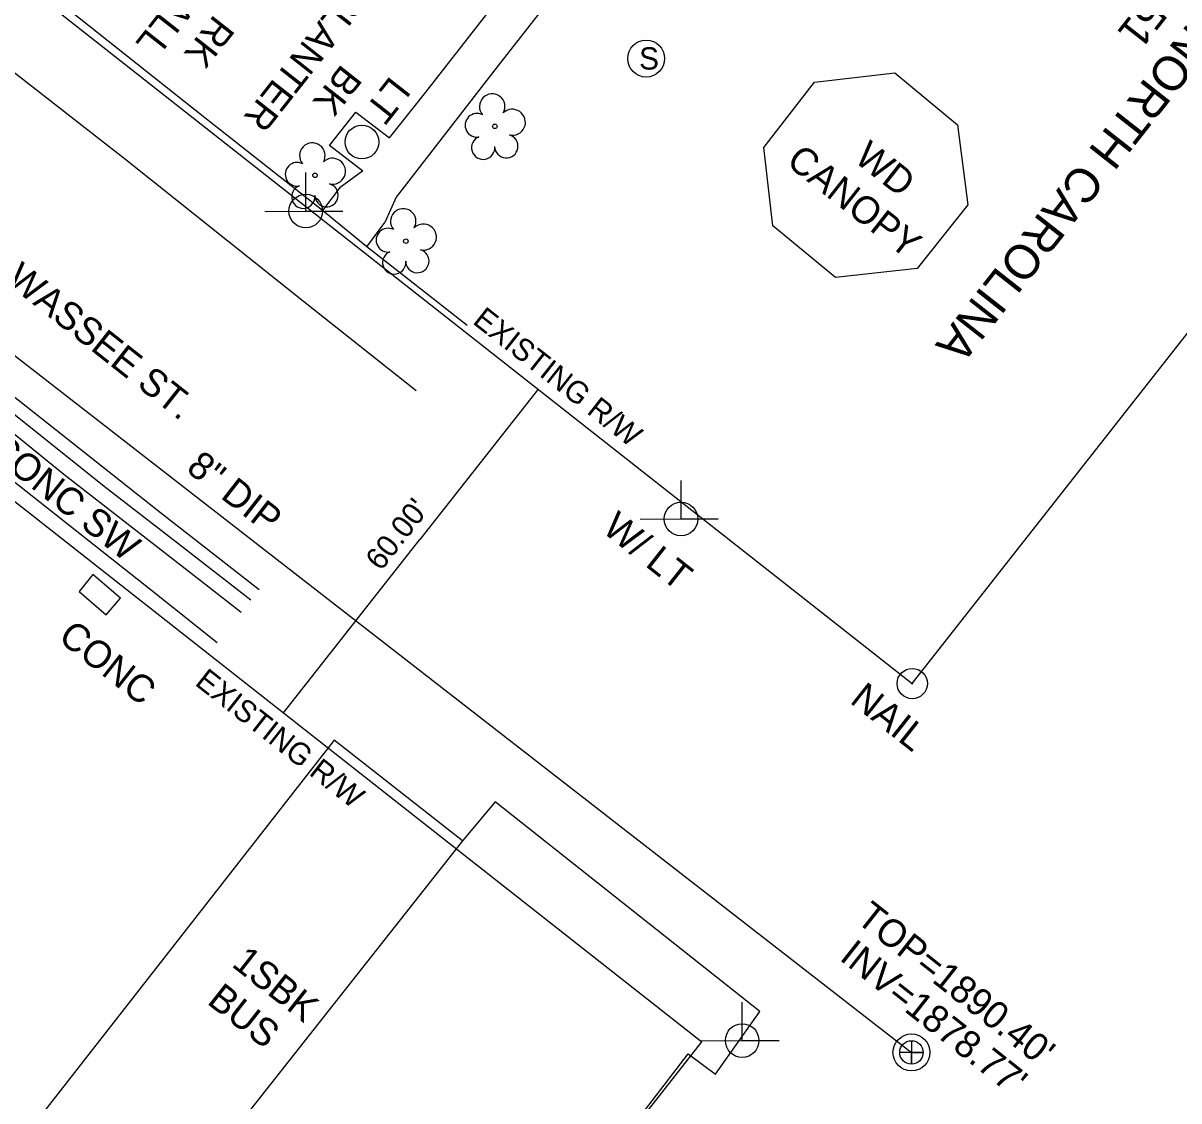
# Model space of a CAD drawing. Extents: x 553786 to 558838, y 502329 to 507342.
# Drawn here: x 558479.5 to 558647.9, y 506345.9 to 506502.9 of the extents above; entities that cross this region are included whole.
import ezdxf

# ---------------------------------------------------------------- set-up
doc = ezdxf.new("R2010")
doc.units = 0
for name, color, linetype in [('Exist Building Text', 7, 'Continuous'), ('Exist Other Culture Area Outline Text', 7, 'Continuous'), ('Exist Property Deed Book Text', 7, 'Continuous'), ('Exist Property Iron Pin Text', 7, 'Continuous'), ('Exist Property Owner Text', 7, 'Continuous'), ('Exist Right of Way Line Text', 7, 'Continuous'), ('Exist Right of Way Width CELL', 7, 'Continuous'), ('Exist Roads EOP Other Text', 7, 'Continuous'), ('Exist Roads EOP Text', 7, 'Continuous'), ('Exist Structure Minor Storm Sewer Manhole CELL', 7, 'Continuous'), ('Exist Utilities Other Pole CELL', 7, 'Continuous'), ('Exist Utilities Other Pole Text', 7, 'Continuous'), ('Exist Utilities Power Joint Use Telephone CELL', 7, 'Continuous'), ('Exist Utilities Power Joint Use Telephone Text', 7, 'Continuous'), ('Exist Utilities Sanitary Sewer Manhole Text', 7, 'Continuous'), ('Exist Utilities Sanitary Sewer UG Line', 7, 'Continuous'), ('Exist Utilities Sanitary Sewer UG Line Invert Elevation', 7, 'Continuous'), ('Exist Utilities Sanitary Sewer UG Line Text', 7, 'Continuous'), ('Exist Vegetation Tree CELL', 7, 'Continuous'), ('Prop Drainage Structure Catch Basin Grate 840 03F Label', 7, 'Continuous'), ('Prop Drainage Structure Headwall CELL', 7, 'Continuous'), ('Prop Drainage Structure Pipe Alternate 36in', 7, 'Continuous'), ('Prop Drainage Structure Pipe RCP 15in Class III Label', 7, 'Continuous'), ('Prop Drainage Structure Pipe RCP 15in Class IV', 7, 'Continuous'), ('Prop Drainage Structure Pipe RCP 42in Class III Label', 7, 'Continuous'), ('Prop Drainage Structure Plot Symbol 50 Scale', 7, 'Continuous'), ('Prop Drainage Structure Tops and Inverts LABEL', 7, 'Continuous'), ('Prop Earthen Structure Tail Ditch Label', 7, 'Continuous'), ('Prop Erosion Rip Rap Pad Outlet for Jurisdictional Stream CELL', 7, 'Continuous'), ('Prop XS SE Text', 7, 'Continuous')]:
    doc.layers.add(name, color=color, linetype=linetype)

# ---------------------------------------------------------------- blocks, each defined once
blk = doc.blocks.new('EXIST UTILITIES SANITARY SEWER MANHOLE')
at = {"layer": 'Prop Drainage Structure Catch Basin Grate 840 03F Label'}
blk.add_lwpolyline([(0, 0.03425), (0, -0.03425), (0, 0), (0.03425, 0), (-0.03425, 0)], dxfattribs=at)
for radius in [0.05389, 0.03425]:
    blk.add_circle((0, 0), radius, dxfattribs=at)
blk = doc.blocks.new('EXIST PROPERTY IRON PIN')
at = {"layer": 'Prop Drainage Structure Pipe RCP 15in Class IV'}
for radius in [0.0441, 0.00141]:
    blk.add_circle((0, 0), radius, dxfattribs=at)

msp = doc.modelspace()

# ---------------------------------------------------------------- linework, layer by layer
at = {"layer": 'Exist Right of Way Width CELL'}
for p in [(558554.54, 506449.56), (558517.44, 506402.41)]:
    msp.add_line(p, (558537.32, 506427.68), dxfattribs=at)
at = {"layer": 'Exist Structure Minor Storm Sewer Manhole CELL'}
msp.add_circle((558570.29, 506497.72), 2.69, dxfattribs=at)
at = {"layer": 'Exist Utilities Other Pole CELL'}
msp.add_circle((558528.87, 506485.56), 2.46, dxfattribs=at)
at = {"layer": 'Exist Utilities Power Joint Use Telephone CELL'}
for p, q in [((558520.68, 506475.49), (558520.68, 506475.49)), ((558575.37, 506430.65), (558575.37, 506430.65)), ((558584.28, 506354.65), (558584.28, 506354.65))]:
    msp.add_line(p, q, dxfattribs=at)
for points in [[(558514.75, 506475.49), (558526.08, 506475.45), (558520.68, 506475.47), (558520.68, 506481.11)], [(558569.44, 506430.65), (558580.77, 506430.61), (558575.37, 506430.63), (558575.37, 506436.27)], [(558578.34, 506354.65), (558589.68, 506354.61), (558584.28, 506354.63), (558584.28, 506360.27)]]:
    msp.add_lwpolyline(points, dxfattribs=at)
for centre in [(558520.69, 506475.5), (558575.37, 506430.65), (558584.28, 506354.66)]:
    msp.add_circle(centre, 2.45, dxfattribs=at)
at = {"layer": 'Exist Utilities Sanitary Sewer UG Line'}
msp.add_line((558394.19, 506519.79), (558608.95, 506352.93), dxfattribs=at)
at = {"layer": 'Exist Vegetation Tree CELL'}
for p, q in [((558548.24, 506487.85), (558548.24, 506487.85)), ((558522.03, 506480.71), (558522.03, 506480.71)), ((558535.28, 506471.12), (558535.28, 506471.12))]:
    msp.add_line(p, q, dxfattribs=at)
for centre in [(558548.24, 506487.85), (558522.03, 506480.71), (558535.28, 506471.12)]:
    msp.add_circle(centre, 0.326, dxfattribs=at)
for centre, radius, start, end in [((558547.86, 506490.72), 1.86, 330.1651, 219.7134), ((558545.64, 506488), 1.73, 62.6636, 279.3457), ((558550.79, 506488.44), 1.9, 257.1011, 134.1999), ((558546.54, 506484.73), 1.69, 111.5671, 6.231), ((558549.91, 506484.95), 1.7, 181.2822, 74.56), ((558521.65, 506483.58), 1.86, 330.1651, 219.7134), ((558524.58, 506481.3), 1.9, 257.1011, 134.1999), ((558519.43, 506480.86), 1.73, 62.6636, 279.3457), ((558523.71, 506477.81), 1.7, 181.2822, 74.56), ((558520.33, 506477.59), 1.69, 111.5671, 6.231), ((558534.89, 506473.99), 1.86, 330.1651, 219.7134), ((558532.67, 506471.27), 1.73, 62.6636, 279.3457), ((558537.83, 506471.71), 1.9, 257.1011, 134.1999), ((558533.57, 506468), 1.69, 111.5671, 6.231), ((558536.95, 506468.22), 1.7, 181.2822, 74.56)]:
    msp.add_arc(centre, radius, start, end, dxfattribs=at)
at = {"layer": 'Prop Drainage Structure Headwall CELL'}
msp.add_lwpolyline([(558468.99, 506502.89), (558494.45, 506483.01), (558520.34, 506462.38), (558536.76, 506449.38)], dxfattribs=at)
at = {"layer": 'Prop Drainage Structure Pipe Alternate 36in'}
msp.add_line((558529.6, 506470.28), (558523.15, 506475.59), dxfattribs=at)
msp.add_lwpolyline([(558445.37, 506474.37), (558463.6, 506459.99), (558499.5, 506431.58), (558513.9, 506420.39)], dxfattribs=at)
at = {"layer": 'Prop Drainage Structure Pipe RCP 15in Class III Label'}
for p, q in [((558446.1, 506534.87), (558609.06, 506406.67)), ((558404.32, 506491.4), (558578.4, 506354.45))]:
    msp.add_line(p, q, dxfattribs=at)
at = {"layer": 'Prop Drainage Structure Pipe RCP 42in Class III Label'}
msp.add_lwpolyline([(558442.71, 506471.21), (558460.3, 506457.55), (558485.46, 506437.19), (558506.17, 506421.04), (558511.27, 506417.06)], dxfattribs=at)
at = {"layer": 'Prop Drainage Structure Plot Symbol 50 Scale'}
for points in [[(558587.33, 506546.12), (558565.35, 506517.94), (558548.6, 506496.54), (558533.85, 506477.54), (558532.21, 506473.84)], [(558532.91, 506486.16), (558538.17, 506492.84), (558551.86, 506510.4), (558552.12, 506510.73)], [(558507.77, 506412.62), (558498.21, 506420.21), (558470.81, 506441.83), (558452.25, 506456.69), (558451.23, 506455.31)]]:
    msp.add_lwpolyline(points, dxfattribs=at)
at = {"layer": 'Prop Drainage Structure Tops and Inverts LABEL'}
msp.add_lwpolyline([(558444.1, 506472.79), (558457.13, 506462.55), (558470.57, 506451.98), (558491.33, 506435.44), (558502.42, 506426.84), (558512.7, 506418.87)], dxfattribs=at)
at = {"layer": 'Prop Earthen Structure Tail Ditch Label'}
msp.add_lwpolyline([(558487.65, 506420.1), (558491.61, 506416.69), (558493.7, 506419.1), (558489.67, 506422.55), (558487.65, 506420.1)], dxfattribs=at)
at = {"layer": 'Prop Erosion Rip Rap Pad Outlet for Jurisdictional Stream CELL'}
msp.add_line((558543.53, 506383.75), (558497.22, 506325.14), dxfattribs=at)
for points in [[(558525.7, 506478.99), (558523.15, 506475.59), (558505.97, 506489.09), (558482.03, 506508.13), (558461.51, 506524.21), (558457.68, 506527.53), (558456.23, 506528.99), (558455.2, 506530.56), (558454.15, 506532.62), (558453.87, 506534.15), (558453.95, 506535.92), (558454.75, 506537.01), (558475.41, 506563.67), (558490.82, 506583.25), (558516.99, 506616.63), (558519.14, 506614.96)], [(558529, 506481.33), (558524.14, 506485.08), (558527.97, 506489.9), (558532.91, 506486.16)], [(558525.7, 506478.99), (558528.98, 506481.35)], [(558544.22, 506458.83), (558529.6, 506470.28), (558532.21, 506473.84)]]:
    msp.add_lwpolyline(points, dxfattribs=at)
for points in [[(558587.46, 506484.77), (558594.82, 506494.27), (558606.54, 506495.65), (558615.67, 506488.05), (558617.15, 506476.39), (558609.77, 506467.15), (558597.88, 506465.81), (558588.77, 506473.36)], [(558444.85, 506300.91), (558502.24, 506255.96), (558576.41, 506352.74), (558580.38, 506349.77), (558586.85, 506358.9), (558548.31, 506389.44), (558543.53, 506383.75), (558524.85, 506398.4), (558478.83, 506339.57), (558497.22, 506325.14), (558491.53, 506317.97), (558471.16, 506333.85)]]:
    msp.add_lwpolyline(points, close=True, dxfattribs=at)
at = {"layer": 'Prop XS SE Text'}
for p, q in [((558609.06, 506406.67), (558737.84, 506570.65)), ((558481.99, 506231.69), (558578.4, 506354.45))]:
    msp.add_line(p, q, dxfattribs=at)

# ---------------------------------------------------------------- block references
at = {"layer": 'Prop Drainage Structure Catch Basin Grate 840 03F Label', "xscale": 50, "yscale": 50}
msp.add_blockref('EXIST UTILITIES SANITARY SEWER MANHOLE', (558608.95, 506352.93), dxfattribs=at)
at = {"layer": 'Prop Drainage Structure Pipe RCP 15in Class IV', "xscale": 50, "yscale": 50}
msp.add_blockref('EXIST PROPERTY IRON PIN', (558609.06, 506406.67), dxfattribs=at)

# ---------------------------------------------------------------- texts
at = {"layer": 'Exist Building Text'}
for s, rotation, p in [('WALL', 231.8306, (558504.76, 506511.42)), ('PLANTER', 231.8306, (558526.71, 506508.52)), ('RK', 231.8306, (558507.4, 506504.26)), ('BK', 231.8306, (558525.97, 506497.05)), ('CANOPY', 321.8306, (558590.53, 506482.35)), ('WD', 321.8306, (558600.42, 506482.85)), ('1SBK', 321.8306, (558509.74, 506365.57)), ('BUS', 321.8306, (558506.15, 506360.13))]:
    msp.add_text(s, height=4, rotation=rotation, dxfattribs=at).set_placement(p)
at = {"layer": 'Exist Other Culture Area Outline Text'}
msp.add_text('CONC', height=4, rotation=321.8306, dxfattribs=at).set_placement((558484.43, 506413.04))
at = {"layer": 'Exist Property Deed Book Text'}
msp.add_text('DB 408 PG 51', height=4.5, rotation=231.8306, dxfattribs=at).set_placement((558662.78, 506532.09))
at = {"layer": 'Exist Property Iron Pin Text'}
msp.add_text('NAIL', height=4, rotation=321.6667, dxfattribs=at).set_placement((558599.82, 506403.96))
at = {"layer": 'Exist Property Owner Text'}
msp.add_text('TOWN OF HAYESVILLE, NORTH CAROLINA', height=5, rotation=231.8306, dxfattribs=at).set_placement((558697.47, 506564.31))
at = {"layer": 'Exist Right of Way Line Text'}
for p in [(558544.86, 506459.22), (558504.39, 506406.56)]:
    msp.add_text('EXISTING R/W', height=3.2, rotation=321.8085, dxfattribs=at).set_placement(p)
at = {"layer": 'Exist Right of Way Width CELL'}
msp.add_text("60.00'", height=3.2, rotation=51.8085, dxfattribs=at).set_placement((558531.65, 506422.94))
at = {"layer": 'Exist Roads EOP Other Text'}
msp.add_text('72" CONC SW', height=4, rotation=321.7318, dxfattribs=at).set_placement((558466.82, 506446.08))
at = {"layer": 'Exist Roads EOP Text'}
msp.add_text('HIAWASSEE ST.', height=4, rotation=321.6344, dxfattribs=at).set_placement((558469.83, 506470.69))
at = {"layer": 'Exist Structure Minor Storm Sewer Manhole CELL'}
msp.add_text('S', height=3.25, dxfattribs=at).set_placement((558569.26, 506496.12))
at = {"layer": 'Exist Utilities Other Pole Text'}
msp.add_text('LT', height=4, rotation=231.8306, dxfattribs=at).set_placement((558533.04, 506495.33))
at = {"layer": 'Exist Utilities Power Joint Use Telephone Text'}
msp.add_text('W/ LT', height=4, rotation=321.6667, dxfattribs=at).set_placement((558563.71, 506428.86))
at = {"layer": 'Exist Utilities Sanitary Sewer Manhole Text'}
msp.add_text("TOP=1890.40'", height=4, rotation=321.6667, dxfattribs=at).set_placement((558600.71, 506372.06))
at = {"layer": 'Exist Utilities Sanitary Sewer UG Line Invert Elevation'}
msp.add_text("INV=1878.77'", height=4, rotation=321.6667, dxfattribs=at).set_placement((558598.31, 506366.5))
at = {"layer": 'Exist Utilities Sanitary Sewer UG Line Text'}
msp.add_text('8" DIP', height=4, rotation=322.1552, dxfattribs=at).set_placement((558503.1, 506437.7))

doc.saveas('drawing.dxf')
